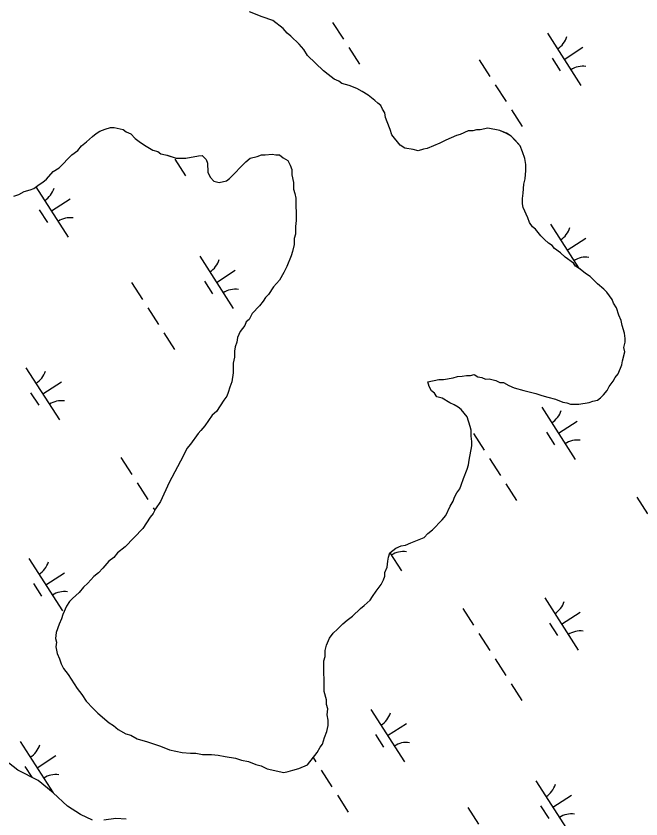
# Model space of a CAD drawing. Extents: x 3962991 to 3983549, y 181631 to 204078.
# Drawn here: x 3973788 to 3974291, y 192156 to 192803 of the extents above; entities that cross this region are included whole.
import ezdxf

# ---------------------------------------------------------------- set-up
doc = ezdxf.new("R2010")
doc.units = 0
doc.layers.add('V-TOPO-SHOR', color=7, linetype='Continuous')
doc.layers.add('V-WETL-SWMP', color=7, linetype='Continuous')

msp = doc.modelspace()

# ---------------------------------------------------------------- linework, layer by layer
at = {"layer": 'V-TOPO-SHOR'}
for points in [[(3974230.14, 192608.56), (3974226.47, 192612.14), (3974221.59, 192615.71), (3974219.75, 192618.11), (3974216.71, 192619.89), (3974213.65, 192622.87), (3974210.6, 192625.86), (3974206.3, 192631.25), (3974203.87, 192633.04), (3974201.4, 192636.63), (3974200.15, 192640.24), (3974196.43, 192648.66), (3974195.79, 192651.68), (3974195.74, 192655.91), (3974196.29, 192660.15), (3974196.82, 192667.4), (3974197.98, 192671.65), (3974198.5, 192678.3), (3974198.45, 192683.14), (3974197.78, 192687.97), (3974195.91, 192693.39), (3974194.04, 192698.2), (3974189.75, 192702.99), (3974186.69, 192705.97), (3974183.04, 192708.34), (3974177.58, 192710.7), (3974167.88, 192712.4), (3974161.85, 192711.12), (3974158.83, 192711.08), (3974155.82, 192710.45), (3974152.19, 192710.4), (3974145.58, 192707.3), (3974142.56, 192706.67), (3974134.15, 192702.94), (3974129.34, 192700.47), (3974119.11, 192696.12), (3974116.1, 192695.48), (3974111.89, 192694.22), (3974107.64, 192695.38), (3974100.98, 192696.51), (3974097.32, 192698.89), (3974090.58, 192707.27), (3974089.32, 192711.48), (3974086.83, 192717.5), (3974085.58, 192721.11), (3974084.93, 192724.73), (3974083.09, 192727.73), (3974081.84, 192730.74), (3974079.4, 192732.52), (3974076.96, 192734.91), (3974071.47, 192739.08), (3974066.6, 192742.04), (3974062.34, 192744.41), (3974056.27, 192746.76), (3974050.21, 192748.5), (3974047.77, 192750.29), (3974044.12, 192752.06), (3974039.24, 192755.63), (3974035.58, 192758.61), (3974022.74, 192771.15), (3974019.66, 192775.95), (3974015.99, 192780.14), (3974009.26, 192786.71), (3974006.21, 192789.09), (3974003.15, 192792.68), (3973994.61, 192799.23), (3973986.12, 192802.15), (3973975.79, 192806.26)], [(3973785.92, 192657.78), (3973790.14, 192659.04), (3973794.34, 192661.51), (3973799.16, 192662.77), (3973802.17, 192664.02), (3973806.36, 192667.09), (3973809.37, 192668.93), (3973812.36, 192671.39), (3973817.73, 192677.49), (3973822.52, 192680.57), (3973832.68, 192690.96), (3973837.47, 192694.65), (3973840.45, 192698.31), (3973844.65, 192701.38), (3973849.43, 192705.67), (3973852.43, 192708.12), (3973855.43, 192709.97), (3973859.64, 192711.83), (3973863.85, 192713.09), (3973866.88, 192713.12), (3973874.15, 192711.4), (3973876.58, 192709.61), (3973880.23, 192707.84), (3973883.9, 192704.26), (3973886.95, 192701.88), (3973891.21, 192698.9), (3973897.91, 192694.75), (3973902.16, 192693.59), (3973904.6, 192691.8), (3973909.44, 192690.65), (3973916.73, 192688.32), (3973924.58, 192688.41), (3973934.83, 192690.34), (3973937.86, 192690.38), (3973940.91, 192687.39), (3973942.16, 192684.39), (3973942.24, 192677.13), (3973944.1, 192672.92), (3973947.16, 192669.94), (3973951.41, 192668.78), (3973957.43, 192670.05), (3973959.83, 192671.9), (3973972.97, 192685.35), (3973976.56, 192688.41), (3973981.99, 192689.68), (3973985.6, 192690.93), (3973988.62, 192690.97), (3973994.05, 192691.64), (3973997.08, 192691.07), (3974000.1, 192691.1), (3974003.15, 192688.72), (3974006.81, 192686.35), (3974008.66, 192682.74), (3974009.91, 192679.13), (3974009.96, 192674.9), (3974011.24, 192668.87), (3974011.3, 192663.43), (3974012.56, 192659.82), (3974013.2, 192656.2), (3974013.41, 192638.07), (3974012.86, 192633.23), (3974012.94, 192627.18), (3974011.77, 192623.55), (3974011.83, 192618.71), (3974010.68, 192613.26), (3974009.51, 192609.62), (3974005.99, 192601.11), (3974003.63, 192596.25), (3974000.07, 192590.17), (3973995.3, 192584.67), (3973991.14, 192578.58), (3973988.75, 192576.13), (3973986.97, 192573.09), (3973983.99, 192569.43), (3973978.02, 192563.31), (3973975.66, 192558.45), (3973973.26, 192556.61), (3973972.09, 192553.57), (3973968.52, 192548.7), (3973966.16, 192543.83), (3973965.59, 192540.2), (3973964.43, 192536.56), (3973963.87, 192532.93), (3973963.92, 192528.09), (3973962.77, 192523.24), (3973962.86, 192515.39), (3973961.74, 192508.12), (3973959.98, 192503.87), (3973958.81, 192499.63), (3973957.64, 192496.59), (3973955.26, 192493.54)], [(3974082.1, 192345.12), (3974083.87, 192348.77), (3974085.05, 192351.8), (3974085.01, 192354.83), (3974086.78, 192359.08), (3974087.32, 192363.92), (3974087.89, 192366.95), (3974089.06, 192370.59), (3974093.85, 192374.27), (3974098.06, 192376.13), (3974101.68, 192376.78), (3974105.89, 192378.64), (3974116.72, 192383), (3974119.7, 192386.06), (3974123.3, 192389.12), (3974131.06, 192397.07), (3974134.04, 192400.73), (3974137.58, 192408.02), (3974139.95, 192412.28), (3974141.12, 192415.32), (3974142.89, 192418.96), (3974145.28, 192422.02), (3974146.45, 192425.05), (3974148.2, 192430.51), (3974151.14, 192437.8), (3974152.3, 192441.44), (3974152.87, 192445.07), (3974155.15, 192456.58), (3974155.11, 192460.21), (3974154.45, 192464.43), (3974154.4, 192469.27), (3974153.76, 192472.28), (3974151.25, 192480.11), (3974146.34, 192486.1), (3974143.9, 192487.88), (3974140.86, 192489.66), (3974137.21, 192491.43), (3974131.13, 192494.99), (3974126.89, 192496.14), (3974125.04, 192499.14), (3974122.6, 192500.93), (3974120.74, 192504.54), (3974119.49, 192508.15), (3974128.54, 192510.07), (3974132.16, 192510.11), (3974140, 192511.41), (3974143.62, 192512.66), (3974147.24, 192512.7), (3974150.86, 192513.35), (3974153.88, 192513.38), (3974156.9, 192514.02), (3974159.94, 192512.24), (3974162.97, 192511.68), (3974166, 192510.5), (3974169.03, 192510.54), (3974174.48, 192509.39), (3974177.52, 192507.61), (3974180.54, 192507.65), (3974184.8, 192505.28), (3974189.05, 192503.52), (3974196.94, 192501.19), (3974206.64, 192498.89), (3974211.49, 192497.13), (3974216.34, 192495.98), (3974222.41, 192494.23), (3974228.48, 192491.89), (3974231.5, 192491.32), (3974234.54, 192490.14), (3974241.19, 192490.22), (3974249.64, 192491.53), (3974252.64, 192492.77), (3974256.26, 192493.42), (3974258.66, 192495.26), (3974261.05, 192497.71), (3974264.03, 192501.37), (3974265.8, 192504.41), (3974268.78, 192508.68), (3974270.56, 192511.72), (3974272.94, 192514.77), (3974275.87, 192522.06), (3974276.44, 192525.08), (3974278.17, 192532.36), (3974277.52, 192535.98), (3974278.68, 192540.22), (3974278.65, 192543.24), (3974278, 192547.47), (3974276.11, 192553.49), (3974275.46, 192557.71), (3974273.6, 192561.92), (3974271.71, 192567.94), (3974269.25, 192571.54), (3974268.01, 192574.55), (3974263.71, 192580.54), (3974261.26, 192582.93), (3974256.38, 192587.11), (3974250.26, 192593.08), (3974246.61, 192595.46), (3974242.34, 192599.03), (3974238.69, 192601.41), (3974236.84, 192603.8), (3974230.14, 192608.56)], [(3973955.26, 192493.54), (3973949.32, 192484.41), (3973945.73, 192481.34), (3973939.79, 192472.81), (3973936.81, 192469.15), (3973934.42, 192466.7), (3973928.47, 192458.17), (3973925.49, 192454.51), (3973922.54, 192448.43), (3973911.31, 192427.15), (3973904.23, 192411.95), (3973900.07, 192405.86), (3973898.3, 192402.21), (3973895.92, 192399.16), (3973889.98, 192390.03), (3973875.64, 192375.35), (3973869.66, 192370.45), (3973866.68, 192366.79), (3973862.48, 192363.72), (3973857.71, 192358.22), (3973854.13, 192354.55), (3973850.54, 192351.49), (3973845.77, 192346), (3973842.17, 192342.93), (3973838.6, 192338.66), (3973833.22, 192333.76), (3973830.83, 192331.32), (3973828.45, 192327.66), (3973825.51, 192320.98), (3973824.34, 192317.34), (3973822.58, 192313.09), (3973820.23, 192306.41), (3973819.69, 192301.57), (3973820.33, 192298.55), (3973819.77, 192294.92), (3973821.04, 192289.5), (3973822.9, 192285.29), (3973824.16, 192281.07), (3973826.01, 192277.47), (3973829.7, 192272.67), (3973837.08, 192261.27), (3973840.77, 192256.48), (3973844.45, 192251.08), (3973849.96, 192245.11), (3973853.63, 192241.52), (3973862.79, 192233.77), (3973866.44, 192231.4), (3973870.1, 192228.42), (3973876.19, 192224.86), (3973880.43, 192223.7), (3973885.3, 192220.74), (3973893.79, 192218.42), (3973898.65, 192216.66), (3973904.11, 192214.91), (3973911.4, 192211.98), (3973921.7, 192209.68), (3973928.35, 192209.15), (3973932.58, 192209.2), (3973938.03, 192208.05), (3973945.29, 192208.14), (3973950.73, 192207.6), (3973956.19, 192206.45), (3973964.66, 192205.34), (3973969.52, 192203.58), (3973974.97, 192202.44), (3973981.04, 192200.09), (3973985.29, 192198.93), (3973990.15, 192196.57), (3974003.48, 192193.71), (3974007.1, 192194.35), (3974010.71, 192195.6), (3974015.53, 192196.87), (3974022.75, 192199.97), (3974030.49, 192209.73), (3974032.86, 192213.99), (3974034.65, 192216.43), (3974036.39, 192221.89), (3974038.15, 192226.75), (3974039.3, 192231.6), (3974039.25, 192235.83), (3974038.6, 192240.05), (3974039.15, 192244.89), (3974037.9, 192248.51), (3974037.86, 192252.13), (3974035.97, 192258.76), (3974035.68, 192283.53), (3974036.84, 192287.18), (3974036.79, 192292.01), (3974037.95, 192296.25), (3974040.3, 192301.72), (3974043.27, 192305.99), (3974046.86, 192309.05), (3974051.04, 192313.33), (3974054.64, 192316.39), (3974058.83, 192319.46), (3974065.41, 192325.59), (3974068.4, 192328.04), (3974073.19, 192332.33), (3974074.96, 192335.37), (3974077.94, 192339.64), (3974082.1, 192345.12)]]:
    msp.add_lwpolyline(points, dxfattribs=at)
at = {"layer": 'V-WETL-SWMP'}
for p, q in [((3974042.91, 192797.6), (3974051.54, 192784.13)), ((3974215.91, 192788.94), (3974242.89, 192746.85)), ((3974055.86, 192777.4), (3974064.49, 192763.93)), ((3974229.4, 192767.9), (3974244.55, 192777.61)), ((3974161, 192767.65), (3974169.64, 192754.18)), ((3974219.66, 192768.78), (3974226.14, 192758.68)), ((3974173.95, 192747.44), (3974182.59, 192733.97)), ((3974186.91, 192727.24), (3974195.54, 192713.77)), ((3973915.83, 192687.62), (3973924.46, 192674.15)), ((3973803.88, 192665.27), (3973829.8, 192624.84)), ((3973816.31, 192645.89), (3973831.46, 192655.61)), ((3973806.58, 192646.78), (3973813.05, 192636.68)), ((3974218.32, 192635.22), (3974240.94, 192599.94)), ((3974231.82, 192614.17), (3974246.97, 192623.89)), ((3973935.84, 192609.39), (3973962.83, 192567.3)), ((3973949.33, 192588.35), (3973964.49, 192598.06)), ((3973880.94, 192588.1), (3973889.57, 192574.63)), ((3973939.6, 192589.24), (3973946.08, 192579.13)), ((3973893.89, 192567.89), (3973902.53, 192554.42)), ((3973906.84, 192547.69), (3973915.48, 192534.22)), ((3973795.81, 192519.62), (3973822.8, 192477.53)), ((3973809.3, 192498.57), (3973824.46, 192508.29)), ((3973799.57, 192499.46), (3973806.05, 192489.36)), ((3974211.32, 192487.9), (3974238.3, 192445.81)), ((3974224.81, 192466.86), (3974239.96, 192476.57)), ((3974156.41, 192466.61), (3974165.05, 192453.14)), ((3974215.07, 192467.74), (3974221.55, 192457.64)), ((3973872.38, 192447.2), (3973881.01, 192433.73)), ((3974169.36, 192446.4), (3974178, 192432.93)), ((3973885.33, 192426.99), (3973893.97, 192413.52)), ((3974182.32, 192426.2), (3974190.95, 192412.73)), ((3974287.88, 192415.48), (3974296.52, 192402.01)), ((3973898.28, 192406.79), (3973899.56, 192404.8)), ((3973798.23, 192365.9), (3973825.21, 192323.8)), ((3974089.02, 192370.46), (3974098.27, 192356.04)), ((3973811.72, 192344.85), (3973826.87, 192354.57)), ((3973801.99, 192345.74), (3973808.46, 192335.64)), ((3974213.73, 192334.18), (3974240.72, 192292.08)), ((3974147.85, 192325.7), (3974156.49, 192312.23)), ((3974227.23, 192313.13), (3974242.38, 192322.85)), ((3974217.49, 192314.02), (3974223.97, 192303.92)), ((3974160.8, 192305.5), (3974169.44, 192292.03)), ((3974173.76, 192285.29), (3974182.39, 192271.82)), ((3974186.71, 192265.09), (3974195.35, 192251.62)), ((3974073.7, 192244.4), (3974100.69, 192202.31)), ((3974087.19, 192223.36), (3974102.35, 192233.07)), ((3974077.46, 192224.24), (3974083.94, 192214.14)), ((3973791.22, 192218.58), (3973817.69, 192177.29)), ((3973804.71, 192197.54), (3973819.87, 192207.25)), ((3974027.24, 192205.64), (3974029.41, 192202.26)), ((3973794.98, 192198.42), (3973800.41, 192189.95)), ((3974033.73, 192195.52), (3974042.36, 192182.05)), ((3974206.73, 192186.86), (3974233.71, 192144.77)), ((3974046.68, 192175.32), (3974055.31, 192161.85)), ((3974220.22, 192165.82), (3974235.37, 192175.53)), ((3974151.82, 192165.57), (3974160.46, 192152.1)), ((3974210.48, 192166.7), (3974216.96, 192156.6))]:
    msp.add_line(p, q, dxfattribs=at)
for points in [[(3974152.19, 192710.4), (3974145.58, 192707.3), (3974142.56, 192706.67), (3974134.15, 192702.94), (3974129.34, 192700.47), (3974119.12, 192696.12), (3974116.1, 192695.48), (3974111.88, 192694.22), (3974107.64, 192695.38), (3974100.98, 192696.51), (3974097.32, 192698.89), (3974090.58, 192707.27), (3974089.32, 192711.48), (3974086.83, 192717.5), (3974085.58, 192721.11), (3974084.93, 192724.73), (3974083.09, 192727.73), (3974081.84, 192730.74), (3974079.4, 192732.52), (3974076.96, 192734.91), (3974071.47, 192739.08), (3974066.6, 192742.05), (3974062.34, 192744.41), (3974056.27, 192746.76), (3974050.21, 192748.5), (3974047.77, 192750.29), (3974044.12, 192752.06), (3974039.24, 192755.63), (3974035.58, 192758.61), (3974022.74, 192771.15), (3974019.66, 192775.95), (3974015.99, 192780.14), (3974009.26, 192786.71), (3974006.21, 192789.09), (3974003.15, 192792.68), (3973994.61, 192799.23), (3973986.12, 192802.15), (3973975.79, 192806.26)], [(3973785.92, 192657.78), (3973790.14, 192659.04), (3973794.34, 192661.51), (3973799.16, 192662.77), (3973802.17, 192664.02), (3973806.36, 192667.09), (3973809.36, 192668.93), (3973812.36, 192671.39), (3973817.73, 192677.49), (3973822.53, 192680.57), (3973832.68, 192690.97), (3973837.47, 192694.65), (3973840.45, 192698.31), (3973844.65, 192701.38), (3973849.43, 192705.67), (3973852.43, 192708.12), (3973855.43, 192709.97), (3973859.64, 192711.83), (3973863.85, 192713.09), (3973866.87, 192713.12), (3973874.15, 192711.39)], [(3973874.15, 192711.39), (3973876.58, 192709.61), (3973880.23, 192707.84), (3973883.9, 192704.26), (3973886.95, 192701.87), (3973891.22, 192698.9), (3973897.91, 192694.75), (3973902.16, 192693.59), (3973904.6, 192691.8), (3973909.45, 192690.65), (3973916.73, 192688.32), (3973924.58, 192688.41), (3973934.83, 192690.34), (3973937.86, 192690.38), (3973940.91, 192687.39), (3973942.16, 192684.38), (3973942.24, 192677.13), (3973944.1, 192672.92), (3973947.16, 192669.94), (3973951.41, 192668.78), (3973957.43, 192670.06), (3973959.83, 192671.9), (3973972.97, 192685.35), (3973976.56, 192688.41), (3973981.99, 192689.68), (3973985.6, 192690.93), (3973988.62, 192690.97), (3973994.05, 192691.64), (3973997.08, 192691.07), (3974000.1, 192691.1), (3974003.15, 192688.72), (3974006.81, 192686.35), (3974008.66, 192682.74), (3974009.91, 192679.13), (3974009.96, 192674.9), (3974011.24, 192668.87), (3974011.3, 192663.43), (3974012.56, 192659.82), (3974013.2, 192656.2), (3974013.41, 192638.07), (3974012.87, 192633.23), (3974012.94, 192627.18), (3974011.77, 192623.54), (3974011.83, 192618.71), (3974010.68, 192613.26), (3974009.51, 192609.62), (3974005.99, 192601.11), (3974003.62, 192596.25), (3974000.07, 192590.17), (3973995.3, 192584.67), (3973991.14, 192578.58), (3973988.75, 192576.13), (3973986.97, 192573.09), (3973983.99, 192569.43), (3973978.02, 192563.31), (3973975.66, 192558.45), (3973973.26, 192556.61), (3973972.09, 192553.57), (3973968.52, 192548.7), (3973966.16, 192543.83), (3973965.6, 192540.2), (3973964.43, 192536.56), (3973963.87, 192532.93), (3973963.92, 192528.09), (3973962.77, 192523.24), (3973962.86, 192515.39), (3973961.74, 192508.12), (3973959.97, 192503.87), (3973958.81, 192499.63), (3973957.64, 192496.59), (3973955.26, 192493.54), (3973949.32, 192484.4), (3973945.73, 192481.34), (3973939.79, 192472.81), (3973936.81, 192469.15), (3973934.42, 192466.7), (3973928.47, 192458.17), (3973925.49, 192454.51), (3973922.54, 192448.43), (3973911.31, 192427.15), (3973904.23, 192411.95), (3973900.07, 192405.86), (3973898.3, 192402.21), (3973895.92, 192399.16), (3973889.98, 192390.03), (3973875.64, 192375.36), (3973869.66, 192370.45), (3973866.68, 192366.79), (3973862.48, 192363.72), (3973857.71, 192358.22), (3973854.13, 192354.55), (3973850.54, 192351.49), (3973845.77, 192345.99), (3973842.17, 192342.93), (3973838.6, 192338.66), (3973833.21, 192333.76), (3973830.83, 192331.32), (3973828.45, 192327.66), (3973825.51, 192320.98), (3973824.34, 192317.34), (3973822.58, 192313.09)], [(3974154.4, 192469.27), (3974153.76, 192472.28), (3974151.25, 192480.11), (3974146.34, 192486.1), (3974143.9, 192487.88), (3974140.86, 192489.66), (3974137.21, 192491.43), (3974131.13, 192494.99), (3974126.88, 192496.14), (3974125.04, 192499.14), (3974122.6, 192500.93), (3974120.74, 192504.54), (3974119.49, 192508.15), (3974128.54, 192510.07), (3974132.16, 192510.11), (3974140, 192511.41), (3974143.62, 192512.66), (3974147.24, 192512.7), (3974150.86, 192513.35), (3974153.88, 192513.38), (3974156.9, 192514.02), (3974159.94, 192512.24), (3974162.97, 192511.68), (3974166, 192510.5), (3974169.03, 192510.54), (3974174.48, 192509.39), (3974177.52, 192507.61), (3974180.54, 192507.65), (3974184.8, 192505.28), (3974189.05, 192503.52), (3974196.94, 192501.19), (3974206.64, 192498.89), (3974211.49, 192497.13), (3974216.34, 192495.98), (3974222.41, 192494.24), (3974228.48, 192491.89), (3974231.5, 192491.32), (3974234.54, 192490.14), (3974241.19, 192490.22), (3974249.64, 192491.53), (3974252.64, 192492.77), (3974256.26, 192493.42), (3974258.66, 192495.26), (3974261.05, 192497.71), (3974264.03, 192501.37), (3974265.81, 192504.41), (3974268.78, 192508.68), (3974270.56, 192511.72), (3974272.94, 192514.77), (3974275.87, 192522.06), (3974276.44, 192525.09), (3974278.17, 192532.36), (3974277.52, 192535.98), (3974278.69, 192540.22), (3974278.65, 192543.24), (3974278, 192547.47), (3974276.11, 192553.49), (3974275.46, 192557.71), (3974273.6, 192561.92), (3974271.71, 192567.94), (3974269.25, 192571.54), (3974268.01, 192574.55), (3974263.71, 192580.54), (3974261.26, 192582.93), (3974256.38, 192587.11), (3974250.27, 192593.08), (3974246.61, 192595.46), (3974242.34, 192599.03), (3974238.68, 192601.41), (3974236.84, 192603.8), (3974230.14, 192608.56), (3974226.47, 192612.14), (3974221.59, 192615.71), (3974219.75, 192618.11), (3974216.71, 192619.89), (3974213.65, 192622.87), (3974210.6, 192625.86), (3974206.3, 192631.25), (3974203.86, 192633.04), (3974201.4, 192636.63), (3974200.15, 192640.24), (3974196.43, 192648.66), (3974195.79, 192651.68), (3974195.74, 192655.91), (3974196.29, 192660.15), (3974196.81, 192667.4), (3974197.97, 192671.65), (3974198.5, 192678.3), (3974198.45, 192683.14), (3974197.78, 192687.97), (3974195.91, 192693.39), (3974194.04, 192698.2), (3974189.75, 192702.98), (3974186.7, 192705.97), (3974183.04, 192708.35), (3974177.57, 192710.7), (3974167.88, 192712.4), (3974161.85, 192711.12), (3974158.83, 192711.08), (3974155.82, 192710.45), (3974152.19, 192710.4)], [(3973822.58, 192313.09), (3973820.24, 192306.41), (3973819.69, 192301.57), (3973820.33, 192298.55), (3973819.77, 192294.92), (3973821.04, 192289.5), (3973822.9, 192285.29), (3973824.16, 192281.07), (3973826.01, 192277.47), (3973829.7, 192272.67), (3973837.08, 192261.27), (3973840.76, 192256.48), (3973844.45, 192251.09), (3973849.96, 192245.11), (3973853.63, 192241.52), (3973862.79, 192233.77), (3973866.44, 192231.4), (3973870.1, 192228.42), (3973876.19, 192224.86), (3973880.43, 192223.7), (3973885.3, 192220.74), (3973893.79, 192218.42), (3973898.65, 192216.66), (3973904.11, 192214.91), (3973911.4, 192211.97), (3973921.7, 192209.68), (3973928.35, 192209.15), (3973932.58, 192209.2), (3973938.04, 192208.05), (3973945.29, 192208.14), (3973950.73, 192207.6), (3973956.19, 192206.45), (3973964.66, 192205.34), (3973969.52, 192203.58), (3973974.97, 192202.44), (3973981.04, 192200.09), (3973985.29, 192198.93), (3973990.15, 192196.57), (3974003.48, 192193.71), (3974007.1, 192194.35), (3974010.71, 192195.6), (3974015.53, 192196.87), (3974022.75, 192199.97), (3974030.49, 192209.74), (3974032.86, 192213.99), (3974034.65, 192216.43), (3974036.39, 192221.89), (3974038.15, 192226.75), (3974039.3, 192231.6), (3974039.25, 192235.83), (3974038.6, 192240.05), (3974039.15, 192244.89), (3974037.9, 192248.5), (3974037.85, 192252.13), (3974035.96, 192258.76), (3974035.68, 192283.54), (3974036.84, 192287.18), (3974036.79, 192292.01), (3974037.95, 192296.25), (3974040.3, 192301.72), (3974043.27, 192305.99), (3974046.86, 192309.05), (3974051.04, 192313.33), (3974054.64, 192316.39), (3974058.83, 192319.46), (3974065.41, 192325.59), (3974068.4, 192328.04), (3974073.19, 192332.33), (3974074.96, 192335.37), (3974077.94, 192339.63), (3974082.1, 192345.12), (3974083.87, 192348.77), (3974085.05, 192351.8), (3974085.01, 192354.83), (3974086.78, 192359.08), (3974087.32, 192363.92), (3974087.89, 192366.95), (3974089.06, 192370.59), (3974093.85, 192374.27), (3974098.06, 192376.13), (3974101.68, 192376.78), (3974105.89, 192378.64), (3974116.72, 192383), (3974119.71, 192386.06), (3974123.3, 192389.12), (3974131.06, 192397.07), (3974134.04, 192400.73), (3974137.58, 192408.02), (3974139.95, 192412.28), (3974141.12, 192415.32), (3974142.89, 192418.96), (3974145.28, 192422.02), (3974146.45, 192425.05), (3974148.2, 192430.51), (3974151.14, 192437.8), (3974152.3, 192441.44), (3974152.87, 192445.07), (3974155.15, 192456.58), (3974155.11, 192460.21), (3974154.45, 192464.43), (3974154.4, 192469.27)], [(3973849.47, 192155.22), (3973839.75, 192159.94), (3973829.39, 192166.47), (3973817.79, 192177.21), (3973805.58, 192187.35), (3973789.16, 192195.61), (3973779.4, 192203.36)], [(3973876.66, 192156.14), (3973868.19, 192156.64), (3973858.54, 192155.32)]]:
    msp.add_lwpolyline(points, dxfattribs=at)
for centre, start, end in [((3974214.69, 192791.28), 301.89187, 343.43553), ((3974244.51, 192744.77), 81.89186, 123.43552), ((3973801.6, 192669.27), 301.89187, 343.43553), ((3973831.42, 192622.77), 81.89186, 123.43552), ((3974217.11, 192637.55), 301.89187, 343.43553), ((3973934.63, 192611.73), 301.89187, 343.43553), ((3974246.92, 192591.05), 81.89186, 123.43552), ((3973964.44, 192565.22), 81.89186, 123.43552), ((3973794.6, 192521.96), 301.89187, 343.43553), ((3973824.41, 192475.45), 81.89186, 123.43552), ((3974210.1, 192490.24), 301.89187, 343.43553), ((3974239.92, 192443.73), 81.89186, 123.43552), ((3974099.88, 192353.96), 81.89186, 123.43552), ((3973797.01, 192368.23), 301.89187, 343.43553), ((3973826.83, 192321.73), 81.89186, 123.43552), ((3974212.52, 192336.51), 301.89187, 343.43553), ((3974242.33, 192290.01), 81.89186, 123.43552), ((3974072.49, 192246.74), 301.89187, 343.43553), ((3974102.3, 192200.23), 81.89186, 123.43552), ((3973790.01, 192220.92), 301.89187, 343.43553), ((3973819.82, 192174.41), 81.89186, 123.43552), ((3974205.51, 192189.2), 301.89187, 343.43553), ((3974235.33, 192142.69), 81.89186, 123.43552)]:
    msp.add_arc(centre, 17.62, start, end, dxfattribs=at)

doc.saveas('drawing.dxf')
